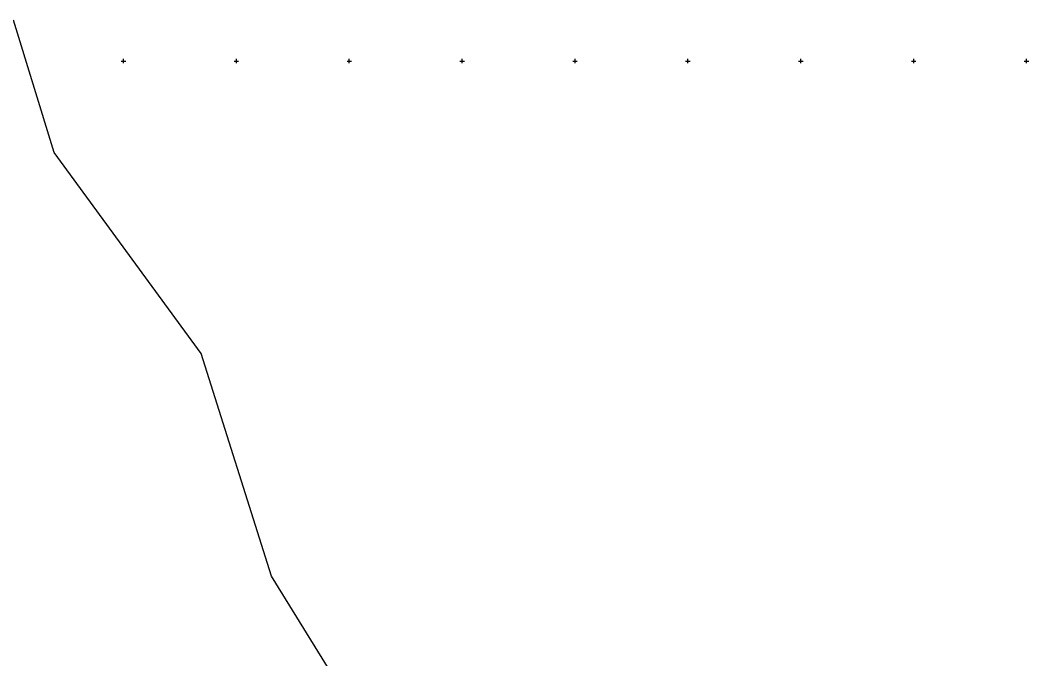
# Model space of a CAD drawing. Extents: x -776734 to -748832, y -1118122 to -976986.
# Drawn here: x -751145.8 to -750699, y -1115665 to -1115381.9 of the extents above; entities that cross this region are included whole.
import ezdxf

# ---------------------------------------------------------------- set-up
doc = ezdxf.new("R2010")
doc.units = 0
doc.layers.add('KM_Hranice parcel', color=7, linetype='Continuous')
doc.layers.add('Level 61 Křížky', color=7, linetype='Continuous')

msp = doc.modelspace()

# ---------------------------------------------------------------- linework, layer by layer
at = {"layer": 'KM_Hranice parcel'}
msp.add_lwpolyline([(-751364.99, -1115979.92), (-751306.89, -1116002.29), (-751255.76, -1116050.55), (-751220.57, -1116070.21), (-751151.08, -1116065.63), (-751107.4, -1116043.03), (-751071.05, -1116040.32), (-751036.74, -1116007.01), (-750993.84, -1115847.42), (-750999.87, -1115810.73), (-750995.53, -1115800.79), (-750974.17, -1115780.94), (-750976.2, -1115753.45), (-750972.5, -1115744.77), (-750977.46, -1115737.79), (-750979.06, -1115718), (-751034.51, -1115628.27), (-751065.61, -1115529.7), (-751130.77, -1115440.52), (-751148.66, -1115381.9)], dxfattribs=at)
at = {"layer": 'Level 61 Křížky'}
for p, q in [((-751101, -1115400), (-751099, -1115400)), ((-751100, -1115400), (-751100, -1115399)), ((-751100, -1115401), (-751100, -1115400)), ((-751051, -1115400), (-751049, -1115400)), ((-751050, -1115400), (-751050, -1115399)), ((-751050, -1115401), (-751050, -1115400)), ((-751001, -1115400), (-750999, -1115400)), ((-751000, -1115400), (-751000, -1115399)), ((-751000, -1115401), (-751000, -1115400)), ((-750951, -1115400), (-750949, -1115400)), ((-750950, -1115400), (-750950, -1115399)), ((-750950, -1115401), (-750950, -1115400)), ((-750901, -1115400), (-750899, -1115400)), ((-750900, -1115400), (-750900, -1115399)), ((-750900, -1115401), (-750900, -1115400)), ((-750851, -1115400), (-750849, -1115400)), ((-750850, -1115400), (-750850, -1115399)), ((-750850, -1115401), (-750850, -1115400)), ((-750801, -1115400), (-750799, -1115400)), ((-750800, -1115400), (-750800, -1115399)), ((-750800, -1115401), (-750800, -1115400)), ((-750751, -1115400), (-750749, -1115400)), ((-750750, -1115400), (-750750, -1115399)), ((-750750, -1115401), (-750750, -1115400)), ((-750701, -1115400), (-750699, -1115400)), ((-750700, -1115400), (-750700, -1115399)), ((-750700, -1115401), (-750700, -1115400))]:
    msp.add_line(p, q, dxfattribs=at)

doc.saveas('drawing.dxf')
